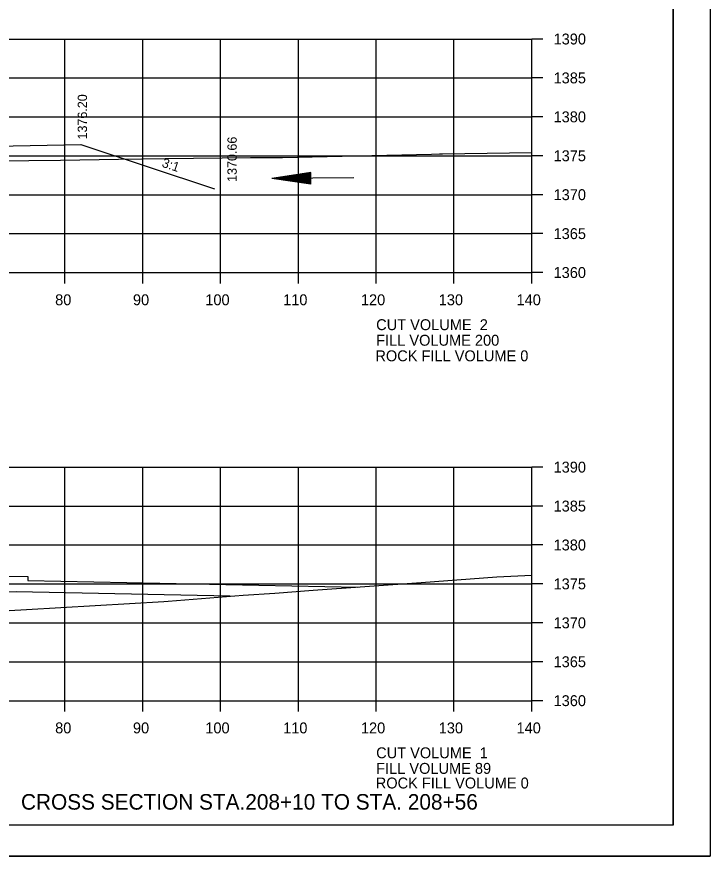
# Model space of a CAD drawing. Extents: x 1374311 to 1383814, y 384102 to 406278.
# Drawn here: x 1382713.9 to 1382803, y 403718.4 to 403826.2 of the extents above; entities that cross this region are included whole.
import ezdxf

# ---------------------------------------------------------------- set-up
doc = ezdxf.new("R2010")
doc.units = 0
for name, color, linetype in [('R_Axis', 7, 'Continuous'), ('R_Axis Annot', 7, 'Continuous'), ('R_Border', 7, 'Continuous'), ('R_Draft', 7, 'Continuous'), ('R_Exist Surface', 7, 'Continuous'), ('R_Fin Surface', 7, 'Continuous'), ('R_Grid', 7, 'Continuous'), ('R_No Plot', 7, 'Continuous'), ('R_Water', 7, 'Continuous'), ('R_Xsect Elev', 7, 'Continuous'), ('R_Xsect Slope', 7, 'Continuous')]:
    doc.layers.add(name, color=color, linetype=linetype)

msp = doc.modelspace()

# ---------------------------------------------------------------- linework, layer by layer
at = {"layer": 'R_Axis'}
for p, q in [((1382780.07, 403793.36), (1382780.07, 403823.36)), ((1382781.47, 403823.36), (1382780.07, 403823.36)), ((1382781.47, 403818.36), (1382780.07, 403818.36)), ((1382781.47, 403813.36), (1382780.07, 403813.36)), ((1382781.47, 403808.36), (1382780.07, 403808.36)), ((1382781.47, 403803.36), (1382780.07, 403803.36)), ((1382781.47, 403798.36), (1382780.07, 403798.36)), ((1382500.07, 403793.36), (1382780.07, 403793.36)), ((1382720.07, 403791.96), (1382720.07, 403793.36)), ((1382730.07, 403791.96), (1382730.07, 403793.36)), ((1382740.07, 403791.96), (1382740.07, 403793.36)), ((1382750.07, 403791.96), (1382750.07, 403793.36)), ((1382760.07, 403791.96), (1382760.07, 403793.36)), ((1382770.07, 403791.96), (1382770.07, 403793.36)), ((1382780.07, 403791.96), (1382780.07, 403793.36)), ((1382781.47, 403793.36), (1382780.07, 403793.36)), ((1382780.07, 403738.36), (1382780.07, 403768.36)), ((1382781.47, 403768.36), (1382780.07, 403768.36)), ((1382781.47, 403763.36), (1382780.07, 403763.36)), ((1382781.47, 403758.36), (1382780.07, 403758.36)), ((1382781.47, 403753.36), (1382780.07, 403753.36)), ((1382781.47, 403748.36), (1382780.07, 403748.36)), ((1382781.47, 403743.36), (1382780.07, 403743.36)), ((1382500.07, 403738.36), (1382780.07, 403738.36)), ((1382720.07, 403736.96), (1382720.07, 403738.36)), ((1382730.07, 403736.96), (1382730.07, 403738.36)), ((1382740.07, 403736.96), (1382740.07, 403738.36)), ((1382750.07, 403736.96), (1382750.07, 403738.36)), ((1382760.07, 403736.96), (1382760.07, 403738.36)), ((1382770.07, 403736.96), (1382770.07, 403738.36)), ((1382780.07, 403736.96), (1382780.07, 403738.36)), ((1382781.47, 403738.36), (1382780.07, 403738.36))]:
    msp.add_line(p, q, dxfattribs=at)
at = {"layer": 'R_Border'}
for q in [(1382798.25, 403927.82), (1382482.07, 403722.36)]:
    msp.add_line((1382798.25, 403722.36), q, dxfattribs=at)
at = {"layer": 'R_Draft'}
for p, q in [((1382751.67, 403806.22), (1382746.67, 403805.42)), ((1382751.67, 403806.09), (1382747.51, 403805.43)), ((1382751.68, 403804.72), (1382751.67, 403806.22)), ((1382751.68, 403804.72), (1382746.67, 403805.42)), ((1382751.68, 403804.84), (1382747.51, 403805.43)), ((1382751.67, 403805.97), (1382748.37, 403805.44)), ((1382751.68, 403804.97), (1382748.37, 403805.44)), ((1382751.67, 403805.84), (1382749.2, 403805.45)), ((1382751.68, 403805.1), (1382749.2, 403805.45)), ((1382751.67, 403805.71), (1382750.05, 403805.45)), ((1382751.67, 403805.23), (1382750.05, 403805.45)), ((1382751.67, 403805.59), (1382750.88, 403805.46)), ((1382751.67, 403805.35), (1382750.88, 403805.46))]:
    msp.add_line(p, q, dxfattribs=at)
at = {"layer": 'R_Exist Surface'}
for points in [[(1382711.3, 403807.71), (1382719.5, 403807.81), (1382726.94, 403807.92), (1382732.95, 403808), (1382743.9, 403808.12), (1382748.02, 403808.12), (1382767.17, 403808.58), (1382768.2, 403808.61), (1382768.61, 403808.62), (1382780.07, 403808.76)], [(1382703.99, 403749.44), (1382715.12, 403750.06), (1382732.79, 403751.1), (1382733.32, 403751.15), (1382742.97, 403751.92), (1382747.06, 403752.19), (1382751.99, 403752.56), (1382765.87, 403753.53), (1382775.59, 403754.27), (1382780.07, 403754.48)]]:
    msp.add_lwpolyline(points, dxfattribs=at)
at = {"layer": 'R_Fin Surface'}
for points in [[(1382583.74, 403806.69), (1382598.56, 403809.71), (1382598.56, 403809.71), (1382603.56, 403809.61), (1382606.56, 403809.55), (1382606.56, 403809.55), (1382606.56, 403809.55), (1382607.06, 403809.55), (1382607.07, 403809.05), (1382607.07, 403809.05), (1382608.07, 403809.07), (1382608.07, 403809.07), (1382608.09, 403809.07), (1382640.07, 403809.71), (1382640.09, 403809.71), (1382672.07, 403809.07), (1382699.4, 403808.92), (1382700.32, 403808.9), (1382700.33, 403809.4), (1382722.11, 403809.82), (1382739.27, 403804.1)], [(1382557.68, 403747.71), (1382570.27, 403751.91), (1382571.27, 403751.91), (1382580.07, 403754.84), (1382587.2, 403754.7), (1382594.74, 403754.55), (1382594.74, 403753.56), (1382607.64, 403753.82), (1382595.74, 403753.58), (1382621.93, 403754.11), (1382640.07, 403754.47), (1382653.93, 403754.19), (1382672.07, 403753.83), (1382672.64, 403753.82), (1382673.07, 403753.81), (1382673.08, 403754.09), (1382673.08, 403754.31), (1382673.36, 403754.31), (1382673.58, 403754.31), (1382674.88, 403754.34), (1382715.28, 403754.31), (1382715.28, 403753.81), (1382757.73, 403752.96)], [(1382741.31, 403751.8), (1382713.78, 403752.34), (1382674.54, 403752.28), (1382640.07, 403752.97), (1382606.56, 403752.3), (1382592.96, 403752.03), (1382592.97, 403752.53), (1382593.99, 403752.53), (1382593.97, 403754.52)]]:
    msp.add_lwpolyline(points, dxfattribs=at)
at = {"layer": 'R_Grid'}
for p, q in [((1382500.07, 403823.36), (1382780.07, 403823.36)), ((1382720.07, 403793.36), (1382720.07, 403823.36)), ((1382730.07, 403793.36), (1382730.07, 403823.36)), ((1382740.07, 403793.36), (1382740.07, 403823.36)), ((1382750.07, 403793.36), (1382750.07, 403823.36)), ((1382760.07, 403793.36), (1382760.07, 403823.36)), ((1382770.07, 403793.36), (1382770.07, 403823.36)), ((1382780.07, 403793.36), (1382780.07, 403823.36)), ((1382500.07, 403818.36), (1382780.07, 403818.36)), ((1382500.07, 403813.36), (1382780.07, 403813.36)), ((1382500.07, 403808.36), (1382780.07, 403808.36)), ((1382500.07, 403803.36), (1382780.07, 403803.36)), ((1382500.07, 403798.36), (1382780.07, 403798.36)), ((1382500.07, 403793.36), (1382780.07, 403793.36)), ((1382500.07, 403768.36), (1382780.07, 403768.36)), ((1382720.07, 403738.36), (1382720.07, 403768.36)), ((1382730.07, 403738.36), (1382730.07, 403768.36)), ((1382740.07, 403738.36), (1382740.07, 403768.36)), ((1382750.07, 403738.36), (1382750.07, 403768.36)), ((1382760.07, 403738.36), (1382760.07, 403768.36)), ((1382770.07, 403738.36), (1382770.07, 403768.36)), ((1382780.07, 403738.36), (1382780.07, 403768.36)), ((1382500.07, 403763.36), (1382780.07, 403763.36)), ((1382500.07, 403758.36), (1382780.07, 403758.36)), ((1382500.07, 403753.36), (1382780.07, 403753.36)), ((1382780.07, 403753.36), (1382780.07, 403753.36)), ((1382500.07, 403748.36), (1382780.07, 403748.36)), ((1382500.07, 403743.36), (1382780.07, 403743.36)), ((1382500.07, 403738.36), (1382780.07, 403738.36))]:
    msp.add_line(p, q, dxfattribs=at)
at = {"layer": 'R_No Plot'}
msp.add_line((1382469.67, 403718.38), (1382803, 403718.38), dxfattribs=at)
for points in [[(1382469.66, 403931.72), (1382803, 403931.72), (1382803, 403718.38), (1382469.66, 403718.38)], [(1382715.99, 403927.82), (1382715.99, 403917.94), (1382751.72, 403917.94), (1382751.72, 403915.02), (1382774.92, 403915.02), (1382774.92, 403890.69), (1382798.25, 403890.69), (1382798.25, 403722.36), (1382482.07, 403722.36), (1382482.07, 403927.82)]]:
    msp.add_lwpolyline(points, close=True, dxfattribs=at)
at = {"layer": 'R_Water'}
msp.add_line((1382757.18, 403805.52), (1382746.67, 403805.42), dxfattribs=at)

# ---------------------------------------------------------------- texts
at = {"layer": 'R_Axis Annot'}
for s, p in [('1390', (1382782.87, 403822.66)), ('1385', (1382782.87, 403817.66)), ('1380', (1382782.87, 403812.66)), ('1375', (1382782.87, 403807.66)), ('1370', (1382782.87, 403802.66)), ('1365', (1382782.87, 403797.66)), ('1360', (1382782.87, 403792.66)), ('80', (1382718.81, 403789.16)), ('90', (1382728.81, 403789.16)), ('100', (1382738.11, 403789.16)), ('110', (1382748.11, 403789.16)), ('120', (1382758.11, 403789.16)), ('130', (1382768.11, 403789.16)), ('140', (1382778.11, 403789.16)), ('CUT VOLUME  2', (1382760.07, 403785.96)), ('FILL VOLUME 200', (1382760.07, 403783.96)), ('1390', (1382782.87, 403767.66)), ('1385', (1382782.87, 403762.66)), ('1380', (1382782.87, 403757.66)), ('1375', (1382782.87, 403752.66)), ('1370', (1382782.87, 403747.66)), ('1365', (1382782.87, 403742.66)), ('1360', (1382782.87, 403737.66)), ('80', (1382718.81, 403734.16)), ('90', (1382728.81, 403734.16)), ('100', (1382738.11, 403734.16)), ('110', (1382748.11, 403734.16)), ('120', (1382758.11, 403734.16)), ('130', (1382768.11, 403734.16)), ('140', (1382778.11, 403734.16)), ('CUT VOLUME  1', (1382760.07, 403730.96)), ('FILL VOLUME 89', (1382760.07, 403728.96))]:
    msp.add_text(s, height=1.4, dxfattribs=at).set_placement(p)
at = {"layer": 'R_Draft'}
msp.add_text('CROSS SECTION STA.208+10 TO STA. 208+56', height=2, dxfattribs=at).set_placement((1382714.42, 403724.36))
at = {"layer": 'R_Fin Surface'}
for p in [(1382759.97, 403781.96), (1382760.02, 403727.08)]:
    msp.add_text('ROCK FILL VOLUME 0', height=1.4, dxfattribs=at).set_placement(p)
at = {"layer": 'R_Xsect Elev'}
for s, p in [('1376.20', (1382722.91, 403810.46)), ('1370.66', (1382742.15, 403805.01))]:
    msp.add_text(s, height=1.2, rotation=90, dxfattribs=at).set_placement(p)
at = {"layer": 'R_Xsect Slope'}
msp.add_text('3:1', height=1.2, rotation=341.5651, dxfattribs=at).set_placement((1382732.44, 403806.97))

doc.saveas('drawing.dxf')
